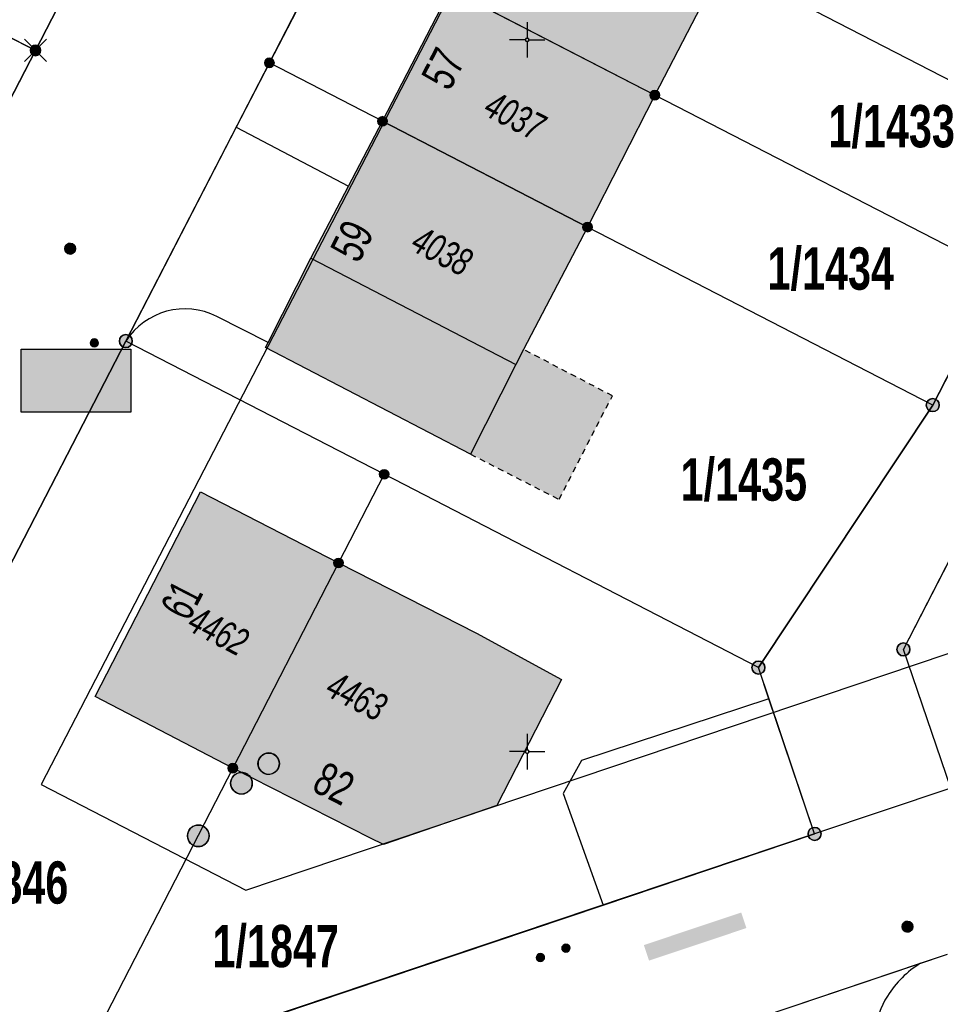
# Model space of a CAD drawing. Header units: metres. Extents: x 2695560 to 2696939, y 1260491 to 1262050.
# Tile 719 of 1005: x 2696483 to 2696515, y 1260816 to 1260851. Entities that reach past the tile are written whole.
import ezdxf

# ---------------------------------------------------------------- set-up
doc = ezdxf.new("R2010")
doc.units = ezdxf.units.M
doc.linetypes.add('AUSGEZOGEN', pattern=[0])
doc.linetypes.add('VERDECKT2_S2', pattern=[0.36, 0.2, -0.16])
for name, color, linetype in [('XR$1$AV_Flächen (EO)', 7, 'AUSGEZOGEN'), ('XR$1$AV_Gebäudeflächen (BB)', 7, 'AUSGEZOGEN'), ('XR$1$AV_Gebäudeflächen (EO)', 7, 'AUSGEZOGEN'), ('XR$1$AV_Grenzpunkte', 7, 'AUSGEZOGEN'), ('XR$1$AV_Grundstück-Nr.', 7, 'AUSGEZOGEN'), ('XR$1$AV_Haus-Nr.', 7, 'AUSGEZOGEN'), ('XR$1$AV_Koordinatennetzpunkte', 7, 'AUSGEZOGEN'), ('XR$1$AV_Linien (BB)', 7, 'AUSGEZOGEN'), ('XR$1$AV_Linien (EO)', 7, 'AUSGEZOGEN'), ('XR$1$AV_Versicherung-Nr.', 7, 'AUSGEZOGEN'), ('XR$1$AW_LK_Schachtdeckel', 24, 'AUSGEZOGEN'), ('XR$1$EW_LK_Knoten', 1, 'AUSGEZOGEN'), ('XR$1$Liegenschaftsgrenzen', 7, 'AUSGEZOGEN'), ('XR$1$PFAV', 255, 'AUSGEZOGEN'), ('XR$1$PFAW', 255, 'AUSGEZOGEN'), ('XR$1$PFWA', 255, 'AUSGEZOGEN'), ('XR$1$RAEW', 8, 'AUSGEZOGEN'), ('XR$1$RP_Abstandslinie', 7, 'AUSGEZOGEN'), ('XR$1$WA_LK_Absperrarmatur', 171, 'AUSGEZOGEN')]:
    doc.layers.add(name, color=color, linetype=linetype)
doc.styles.add('ARIAL', font='arial.ttf')

# ---------------------------------------------------------------- blocks, each defined once
blk = doc.blocks.new('COMPLEXOBJECT_85')
at = {"layer": 'XR$1$AV_Linien (BB)', "color": 7, "linetype": 'AUSGEZOGEN', "transparency": 33554687}
blk.add_line((6490.908, 10839.373), (6489.109, 10840.284), dxfattribs=at)
blk.add_arc((6487.99, 10838.072), 2.479, 63.1769, 147.0512, dxfattribs=at)
blk = doc.blocks.new('COMPLEXOBJECT_213')
at = {"layer": 'XR$1$AV_Linien (BB)', "color": 7, "linetype": 'AUSGEZOGEN', "transparency": 33554687}
blk.add_line((6512.419, 10813.237), (6512.219, 10813.834), dxfattribs=at)
for centre, radius, start, end in [((6515.597, 10814.595), 3.463, 120.9703, 148.3878), ((6515.592, 10814.596), 3.458, 148.3623, 192.7274)]:
    blk.add_arc(centre, radius, start, end, dxfattribs=at)
blk = doc.blocks.new('BAV15')
at = {"layer": 'XR$1$PFAV', "transparency": 33554687}
blk.add_hatch(color=7, dxfattribs=at).paths.add_polyline_path([(0.5, 0), (0.49, 0.101), (0.459, 0.197), (0.41, 0.286), (0.344, 0.362), (0.264, 0.424), (0.174, 0.469), (0.076, 0.494), (-0.025, 0.499), (-0.125, 0.484), (-0.22, 0.449), (-0.306, 0.395), (-0.379, 0.326), (-0.437, 0.243), (-0.477, 0.15), (-0.497, 0.051), (-0.497, -0.051), (-0.477, -0.15), (-0.437, -0.243), (-0.379, -0.326), (-0.306, -0.395), (-0.22, -0.449), (-0.125, -0.484), (-0.025, -0.499), (0.076, -0.494), (0.174, -0.469), (0.264, -0.424), (0.344, -0.362), (0.41, -0.286), (0.459, -0.197), (0.49, -0.101)])
at = {"color": 7, "transparency": 33554687}
for start, end in [(90, 270), (270, 90)]:
    blk.add_arc((0, 0), 0.5, start, end, dxfattribs=at)
at = {"layer": 'XR$1$PFAV', "transparency": 33554687}
blk.add_circle((0, 0), 0.5, dxfattribs=at)
blk = doc.blocks.new('BWAV19')
at = {"layer": 'XR$1$PFAV', "transparency": 33554687}
blk.add_hatch(color=7, dxfattribs=at).paths.add_polyline_path([(0, 0.24), (-0.024, 0.239), (-0.048, 0.235), (-0.072, 0.229), (-0.095, 0.221), (-0.116, 0.21), (-0.137, 0.197), (-0.156, 0.182), (-0.174, 0.165), (-0.19, 0.147), (-0.204, 0.127), (-0.215, 0.106), (-0.225, 0.083), (-0.232, 0.06), (-0.237, 0.036), (-0.24, 0.012), (-0.24, -0.012), (-0.237, -0.036), (-0.232, -0.06), (-0.225, -0.083), (-0.215, -0.106), (-0.204, -0.127), (-0.19, -0.147), (-0.174, -0.165), (-0.156, -0.182), (-0.137, -0.197), (-0.116, -0.21), (-0.095, -0.221), (-0.072, -0.229), (-0.048, -0.235), (-0.024, -0.239), (0, -0.24), (0.024, -0.239), (0.048, -0.235), (0.072, -0.229), (0.095, -0.221), (0.116, -0.21), (0.137, -0.197), (0.156, -0.182), (0.174, -0.165), (0.19, -0.147), (0.204, -0.127), (0.215, -0.106), (0.225, -0.083), (0.232, -0.06), (0.237, -0.036), (0.24, -0.012), (0.24, 0.012), (0.237, 0.036), (0.232, 0.06), (0.225, 0.083), (0.215, 0.106), (0.204, 0.127), (0.19, 0.147), (0.174, 0.165), (0.156, 0.182), (0.137, 0.197), (0.116, 0.21), (0.095, 0.221), (0.072, 0.229), (0.048, 0.235), (0.024, 0.239)])
at = {"color": 7, "transparency": 33554687}
for p, q in [((-0.5, 0.5), (-0.17, 0.17)), ((0.17, 0.17), (0.5, 0.5)), ((-0.5, -0.5), (-0.17, -0.17)), ((0.17, -0.17), (0.5, -0.5))]:
    blk.add_line(p, q, dxfattribs=at)
for start, end in [(90, 270), (270, 90)]:
    blk.add_arc((0, 0), 0.24, start, end, dxfattribs=at)
blk = doc.blocks.new('BAV2041')
at = {"color": 7, "transparency": 33554687}
for p, q in [((0, 0.5), (0, 0.05)), ((-0.05, 0), (-0.5, 0)), ((0.05, 0), (0.5, 0)), ((0, -0.05), (0, -0.5))]:
    blk.add_line(p, q, dxfattribs=at)
blk.add_circle((0, 0), 0.05, dxfattribs=at)
for start, end in [(90, 270), (270, 90)]:
    blk.add_arc((0, 0), 0.05, start, end, dxfattribs=at)
blk = doc.blocks.new('BAW2088')
at = {"layer": 'XR$1$PFAW', "transparency": 33554687}
blk.add_hatch(color=253, dxfattribs=at).paths.add_polyline_path([(0.51, 0), (0.5, 0.101), (0.47, 0.197), (0.421, 0.286), (0.355, 0.362), (0.275, 0.424), (0.184, 0.469), (0.086, 0.494), (-0.015, 0.499), (-0.115, 0.484), (-0.21, 0.449), (-0.296, 0.395), (-0.369, 0.326), (-0.427, 0.243), (-0.467, 0.15), (-0.487, 0.051), (-0.487, -0.051), (-0.467, -0.15), (-0.427, -0.243), (-0.369, -0.326), (-0.296, -0.395), (-0.21, -0.449), (-0.115, -0.484), (-0.015, -0.499), (0.086, -0.494), (0.184, -0.469), (0.275, -0.424), (0.355, -0.362), (0.421, -0.286), (0.47, -0.197), (0.5, -0.101)])
at = {"transparency": 33554687}
for start, end in [(91.1948, 268.8052), (268.8052, 91.1948)]:
    blk.add_arc((0.01, 0), 0.5, start, end, dxfattribs=at)
at = {"layer": 'XR$1$PFAW', "transparency": 33554687}
blk.add_circle((0.01, 0), 0.5, dxfattribs=at)
blk = doc.blocks.new('BAW2082')
at = {"layer": 'XR$1$PFAW', "transparency": 33554687}
blk.add_hatch(color=7, dxfattribs=at).paths.add_polyline_path([(0.509, -0.003), (0.499, 0.098), (0.469, 0.194), (0.42, 0.283), (0.354, 0.359), (0.274, 0.421), (0.183, 0.466), (0.085, 0.491), (-0.016, 0.496), (-0.116, 0.481), (-0.211, 0.446), (-0.297, 0.392), (-0.37, 0.323), (-0.428, 0.24), (-0.468, 0.147), (-0.488, 0.047), (-0.488, -0.054), (-0.468, -0.153), (-0.428, -0.246), (-0.37, -0.329), (-0.297, -0.398), (-0.211, -0.452), (-0.116, -0.487), (-0.016, -0.502), (0.085, -0.497), (0.183, -0.472), (0.274, -0.427), (0.354, -0.366), (0.42, -0.289), (0.469, -0.2), (0.499, -0.104)])
at = {"transparency": 33554687}
for start, end in [(91.1948, 268.8052), (268.8052, 91.1948)]:
    blk.add_arc((0.01, 0), 0.5, start, end, dxfattribs=at)
at = {"layer": 'XR$1$PFAW', "transparency": 33554687}
blk.add_circle((0.009, -0.003), 0.5, dxfattribs=at)
blk = doc.blocks.new('BWA2012')
at = {"layer": 'XR$1$PFWA', "transparency": 33554687}
blk.add_hatch(color=7, dxfattribs=at).paths.add_polyline_path([(0.5, 0), (0.49, 0.101), (0.459, 0.197), (0.41, 0.286), (0.344, 0.362), (0.264, 0.424), (0.174, 0.469), (0.076, 0.494), (-0.025, 0.499), (-0.125, 0.484), (-0.22, 0.449), (-0.306, 0.395), (-0.379, 0.326), (-0.437, 0.243), (-0.477, 0.15), (-0.497, 0.051), (-0.497, -0.051), (-0.477, -0.15), (-0.437, -0.243), (-0.379, -0.326), (-0.306, -0.395), (-0.22, -0.449), (-0.125, -0.484), (-0.025, -0.499), (0.076, -0.494), (0.174, -0.469), (0.264, -0.424), (0.344, -0.362), (0.41, -0.286), (0.459, -0.197), (0.49, -0.101)])
at = {"transparency": 33554687}
blk.add_line((0.354, 0.354), (-0.354, -0.354), dxfattribs=at)
for start, end in [(45, 225), (225, 45)]:
    blk.add_arc((0, 0), 0.5, start, end, dxfattribs=at)
at = {"layer": 'XR$1$PFWA', "transparency": 33554687}
blk.add_circle((0, 0), 0.5, dxfattribs=at)
blk = doc.blocks.new('BEW957')
at = {"layer": 'XR$1$RAEW', "transparency": 33554687}
blk.add_hatch(color=1, dxfattribs=at).paths.add_polyline_path([(-0.5, 0), (-0.5, -0.05), (-0.49, -0.1), (-0.48, -0.15), (-0.46, -0.2), (-0.44, -0.24), (-0.41, -0.29), (-0.38, -0.33), (-0.34, -0.36), (-0.31, -0.4), (-0.26, -0.42), (-0.22, -0.45), (-0.17, -0.47), (-0.13, -0.48), (-0.08, -0.49), (-0.03, -0.5), (0.03, -0.5), (0.08, -0.49), (0.13, -0.48), (0.17, -0.47), (0.22, -0.45), (0.26, -0.42), (0.31, -0.4), (0.34, -0.36), (0.38, -0.33), (0.41, -0.29), (0.44, -0.24), (0.46, -0.2), (0.48, -0.15), (0.49, -0.1), (0.5, -0.05), (0.5, 0), (0.5, 0.05), (0.49, 0.1), (0.48, 0.15), (0.46, 0.2), (0.44, 0.24), (0.41, 0.29), (0.38, 0.33), (0.34, 0.36), (0.31, 0.4), (0.26, 0.42), (0.22, 0.45), (0.17, 0.47), (0.13, 0.48), (0.08, 0.49), (0.03, 0.5), (-0.03, 0.5), (-0.08, 0.49), (-0.13, 0.48), (-0.17, 0.47), (-0.22, 0.45), (-0.26, 0.42), (-0.31, 0.4), (-0.34, 0.36), (-0.38, 0.33), (-0.41, 0.29), (-0.44, 0.24), (-0.46, 0.2), (-0.48, 0.15), (-0.49, 0.1), (-0.5, 0.05)])
at = {"color": 1, "transparency": 33554687}
for start, end in [(90, 180), (180, 270), (0, 90), (270, 0)]:
    blk.add_arc((0, 0), 0.5, start, end, dxfattribs=at)
at = {"layer": 'XR$1$RAEW', "color": 1, "transparency": 33554687}
blk.add_circle((0, 0), 0.5, dxfattribs=at)

msp = doc.modelspace()

# ---------------------------------------------------------------- hatches: boundary and pattern name
at = {"transparency": 33554687}
for points in [[(2696483.21, 1260838.947), (2696483.21, 1260836.737), (2696487.054, 1260836.737), (2696487.054, 1260838.947)], [(2696505.066, 1260818.013), (2696505.249, 1260817.467), (2696508.668, 1260818.611), (2696508.485, 1260819.157)]]:
    msp.add_hatch(color=7, dxfattribs=at).paths.add_polyline_path(points)
at = {"layer": 'XR$1$AV_Gebäudeflächen (BB)', "true_color": 0xd2d2d2, "transparency": 33554687}
for points in [[(2696498.276, 1260851.574), (2696505.45, 1260847.87), (2696507.847, 1260852.497), (2696500.657, 1260856.204)], [(2696495.892, 1260846.95), (2696503.09, 1260843.235), (2696505.45, 1260847.87), (2696498.276, 1260851.574)], [(2696503.09, 1260843.235), (2696495.892, 1260846.95), (2696494.702, 1260844.675), (2696493.375, 1260842.139), (2696491.878, 1260839.183), (2696491.786, 1260839.002), (2696498.984, 1260835.26), (2696500.57, 1260838.405)], [(2696490.636, 1260824.228), (2696494.347, 1260831.435), (2696489.5, 1260833.931), (2696485.801, 1260826.747)], [(2696494.347, 1260831.435), (2696490.636, 1260824.228), (2696495.473, 1260821.768), (2696495.926, 1260821.545), (2696499.901, 1260822.914), (2696502.18, 1260827.34), (2696499.19, 1260828.964)]]:
    msp.add_hatch(color=254, dxfattribs=at).paths.add_polyline_path(points)
at = {"layer": 'XR$1$AV_Gebäudeflächen (EO)', "true_color": 0xebebeb, "transparency": 33554687}
msp.add_hatch(color=7, dxfattribs=at).paths.add_polyline_path([(2696498.984, 1260835.26), (2696502.091, 1260833.671), (2696503.963, 1260837.307), (2696500.846, 1260838.934), (2696500.57, 1260838.405)])

# ---------------------------------------------------------------- linework, layer by layer
at = {"color": 24, "lineweight": -3, "transparency": 33554687}
msp.add_lwpolyline([(2696483.21, 1260838.947), (2696487.054, 1260838.947), (2696487.054, 1260836.737), (2696483.21, 1260836.737), (2696483.21, 1260838.947)], close=True, dxfattribs=at)
at = {"layer": 'XR$1$AV_Flächen (EO)', "color": 7, "linetype": 'VERDECKT2_S2', "transparency": 33554687}
msp.add_lwpolyline([(2696498.984, 1260835.26), (2696502.091, 1260833.671), (2696503.963, 1260837.307), (2696500.846, 1260838.934)], dxfattribs=at)
at = {"layer": 'XR$1$AV_Flächen (EO)', "color": 7, "linetype": 'AUSGEZOGEN', "transparency": 33554687}
msp.add_lwpolyline([(2696500.846, 1260838.934), (2696500.57, 1260838.405), (2696498.984, 1260835.26)], dxfattribs=at)
at = {"layer": 'XR$1$AV_Linien (BB)', "color": 7, "linetype": 'AUSGEZOGEN', "transparency": 33554687}
for p, q in [((2696470.107, 1260856.454), (2696483.71, 1260849.44)), ((2696483.71, 1260849.44), (2696485.848, 1260853.594)), ((2696507.847, 1260852.497), (2696505.45, 1260847.87)), ((2696495.892, 1260846.95), (2696498.276, 1260851.574)), ((2696505.45, 1260847.87), (2696498.276, 1260851.574)), ((2696482.607, 1260847.308), (2696483.71, 1260849.44)), ((2696505.45, 1260847.87), (2696503.09, 1260843.235)), ((2696490.754, 1260846.74), (2696486.88, 1260839.23)), ((2696490.754, 1260846.74), (2696494.702, 1260844.675)), ((2696494.702, 1260844.675), (2696495.892, 1260846.95)), ((2696495.892, 1260846.95), (2696503.09, 1260843.235)), ((2696486.88, 1260839.23), (2696475.87, 1260817.9)), ((2696494.347, 1260831.435), (2696490.636, 1260824.228)), ((2696511.06, 1260821.92), (2696509.459, 1260826.665)), ((2696503.638, 1260819.421), (2696511.06, 1260821.92)), ((2696485.07, 1260813.17), (2696503.638, 1260819.421)), ((2696514.785, 1260817.374), (2696515.73, 1260817.693))]:
    msp.add_line(p, q, dxfattribs=at)
for points in [[(2696509.459, 1260826.665), (2696509.09, 1260827.76), (2696515.21, 1260836.98), (2696517.59, 1260841.61), (2696519.98, 1260846.24), (2696522.38, 1260850.85), (2696524.74, 1260855.48), (2696529.78, 1260865.29), (2696537.68, 1260861.238)], [(2696497.809, 1260860.417), (2696496.69, 1260858.25), (2696494.31, 1260853.62), (2696491.92, 1260849), (2696490.754, 1260846.74)], [(2696491.878, 1260839.183), (2696493.375, 1260842.139), (2696494.702, 1260844.675)], [(2696503.09, 1260843.235), (2696500.846, 1260838.934), (2696500.57, 1260838.405), (2696498.984, 1260835.26), (2696491.786, 1260839.002), (2696491.878, 1260839.183)], [(2696515.507, 1260824.523), (2696514.18, 1260828.4), (2696518.036, 1260835.889)], [(2696490.636, 1260824.228), (2696485.801, 1260826.747), (2696489.5, 1260833.931), (2696494.347, 1260831.435)], [(2696494.347, 1260831.435), (2696499.19, 1260828.964), (2696502.18, 1260827.34), (2696499.901, 1260822.914), (2696495.926, 1260821.545), (2696495.473, 1260821.768), (2696490.636, 1260824.228)], [(2696509.459, 1260826.665), (2696502.874, 1260824.494), (2696502.231, 1260823.342), (2696503.638, 1260819.421)], [(2696504.192, 1260813.803), (2696509.23, 1260815.5), (2696514.785, 1260817.374)]]:
    msp.add_lwpolyline(points, dxfattribs=at)
at = {"layer": 'XR$1$AV_Linien (EO)', "color": 7, "linetype": 'AUSGEZOGEN', "transparency": 33554687}
msp.add_line((2696493.375, 1260842.139), (2696500.57, 1260838.405), dxfattribs=at)
at = {"layer": 'XR$1$Liegenschaftsgrenzen', "color": 7, "linetype": 'AUSGEZOGEN', "transparency": 33554687}
for p, q in [((2696487.73, 1260857.25), (2696483.71, 1260849.44)), ((2696491.92, 1260849), (2696494.31, 1260853.62)), ((2696483.71, 1260849.44), (2696479.65, 1260841.59)), ((2696486.88, 1260839.23), (2696491.92, 1260849)), ((2696517.59, 1260841.61), (2696515.21, 1260836.98)), ((2696475.87, 1260817.9), (2696486.88, 1260839.23)), ((2696495.95, 1260834.55), (2696486.88, 1260839.23)), ((2696515.21, 1260836.98), (2696509.09, 1260827.76)), ((2696509.09, 1260827.76), (2696495.95, 1260834.55)), ((2696511.06, 1260821.92), (2696509.09, 1260827.76)), ((2696515.85, 1260823.52), (2696511.06, 1260821.92)), ((2696509.23, 1260815.5), (2696515.73, 1260817.693))]:
    msp.add_line(p, q, dxfattribs=at)
for points in [[(2696483.71, 1260849.44), (2696456.82, 1260863.3), (2696455.9, 1260863.78)], [(2696519.98, 1260846.24), (2696507.847, 1260852.497), (2696500.657, 1260856.204), (2696496.69, 1260858.25)], [(2696517.59, 1260841.61), (2696505.45, 1260847.87), (2696498.276, 1260851.574), (2696494.31, 1260853.62)], [(2696515.21, 1260836.98), (2696503.09, 1260843.235), (2696495.892, 1260846.95), (2696491.92, 1260849)], [(2696515.85, 1260823.52), (2696514.18, 1260828.4), (2696521.59, 1260842.79)], [(2696495.95, 1260834.55), (2696494.347, 1260831.435), (2696490.636, 1260824.228), (2696484.97, 1260813.22)], [(2696511.06, 1260821.92), (2696485.07, 1260813.17), (2696484.97, 1260813.22)]]:
    msp.add_lwpolyline(points, dxfattribs=at)
at = {"layer": 'XR$1$RP_Abstandslinie', "color": 7, "linetype": 'AUSGEZOGEN', "transparency": 33554687}
for points in [[(2696525.048, 1260903.226), (2696507.94, 1260870.14), (2696483.91, 1260823.65)], [(2696483.91, 1260823.65), (2696491.09, 1260819.94), (2696522.141, 1260830.41)]]:
    msp.add_lwpolyline(points, dxfattribs=at)

# ---------------------------------------------------------------- block references
at = {"layer": 'XR$1$AV_Grenzpunkte', "color": 7, "linetype": 'AUSGEZOGEN', "lineweight": -3, "transparency": 33554687}
for name, p, xscale, yscale in [('BWAV19', (2696483.71, 1260849.44), 0.7800000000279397, 0.7800000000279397), ('BAV15', (2696491.92, 1260849), 0.3249999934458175, 0.3249999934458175), ('BAV15', (2696505.45, 1260847.87), 0.3249999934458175, 0.3249999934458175), ('BAV15', (2696495.892, 1260846.95), 0.3249999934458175, 0.3249999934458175), ('BAV15', (2696503.09, 1260843.235), 0.3249999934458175, 0.3249999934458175), ('BAV15', (2696486.88, 1260839.23), 0.4549999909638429, 0.4549999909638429), ('BAV15', (2696515.21, 1260836.98), 0.4549999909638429, 0.4549999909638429), ('BAV15', (2696495.95, 1260834.55), 0.3249999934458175, 0.3249999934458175), ('BAV15', (2696494.347, 1260831.435), 0.3249999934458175, 0.3249999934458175), ('BAV15', (2696514.18, 1260828.4), 0.4549999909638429, 0.4549999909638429), ('BAV15', (2696509.09, 1260827.76), 0.4549999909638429, 0.4549999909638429), ('BAV15', (2696490.636, 1260824.228), 0.3249999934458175, 0.3249999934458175), ('BAV15', (2696511.06, 1260821.92), 0.4549999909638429, 0.4549999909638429)]:
    msp.add_blockref(name, p, dxfattribs=dict(at, xscale=xscale, yscale=yscale))
at = {"layer": 'XR$1$AV_Koordinatennetzpunkte', "color": 7, "linetype": 'AUSGEZOGEN', "lineweight": -3, "transparency": 33554687, "xscale": 1.25, "yscale": 1.25}
for p in [(2696500.97, 1260849.81), (2696500.97, 1260824.81)]:
    msp.add_blockref('BAV2041', p, dxfattribs=at)
at = {"layer": 'XR$1$AV_Linien (BB)', "color": 7, "linetype": 'AUSGEZOGEN', "lineweight": -3, "transparency": 33554687}
for name in ['COMPLEXOBJECT_85', 'COMPLEXOBJECT_213']:
    msp.add_blockref(name, (2690000.97, 1249999.81), dxfattribs=at)
at = {"layer": 'XR$1$AW_LK_Schachtdeckel', "color": 24, "linetype": 'AUSGEZOGEN', "lineweight": -3, "transparency": 33554687}
for name, p, xscale, yscale in [('BAW2082', (2696491.888, 1260824.387), 0.7499999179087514, 0.7499999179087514), ('BAW2088', (2696490.932, 1260823.699), 0.7578193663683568, 0.7578193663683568)]:
    msp.add_blockref(name, p, dxfattribs=dict(at, xscale=xscale, yscale=yscale))
at = {"layer": 'XR$1$AW_LK_Schachtdeckel', "color": 24, "linetype": 'AUSGEZOGEN', "lineweight": -3, "transparency": 33554687, "xscale": 0.757819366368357, "yscale": 0.7578193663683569, "rotation": 334.048386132}
msp.add_blockref('BAW2088', (2696489.417, 1260821.854), dxfattribs=at)
at = {"layer": 'XR$1$EW_LK_Knoten', "color": 1, "linetype": 'AUSGEZOGEN', "lineweight": -3, "transparency": 33554687, "xscale": 0.2749999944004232, "yscale": 0.2749999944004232}
for p in [(2696485.774, 1260839.167), (2696502.331, 1260817.907), (2696501.435, 1260817.576)]:
    msp.add_blockref('BEW957', p, dxfattribs=at)
at = {"layer": 'XR$1$WA_LK_Absperrarmatur', "color": 171, "linetype": 'AUSGEZOGEN', "lineweight": -3, "transparency": 33554687, "xscale": 0.3749999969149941, "yscale": 0.3749999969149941}
for p, rotation in [((2696484.928, 1260842.475), 154.236216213), ((2696514.324, 1260818.66), 287.594263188)]:
    msp.add_blockref('BWA2012', p, dxfattribs=dict(at, rotation=rotation))

# ---------------------------------------------------------------- texts
at = {"layer": 'XR$1$AV_Grundstück-Nr.', "color": 7, "transparency": 33554687, "char_height": 1.48491, "width": 4.97324, "attachment_point": 5, "style": 'ARIAL'}
for s, insert in [('\\A1;{\\fArial|i0|b1;\\H1.484908;\\W0.700000;\\C7;1/1433}\\P', (2696513.767, 1260846.758)), ('\\A1;{\\fArial|i0|b1;\\H1.484908;\\W0.700000;\\C7;1/1434}\\P', (2696511.629, 1260841.757)), ('\\A1;{\\fArial|i0|b1;\\H1.484908;\\W0.700000;\\C7;1/1435}\\P', (2696508.577, 1260834.347)), ('\\A1;{\\fArial|i0|b1;\\H1.484908;\\W0.700000;\\C7;1/1846}\\P', (2696482.641, 1260820.189)), ('\\A1;{\\fArial|i0|b1;\\H1.484908;\\W0.700000;\\C7;1/1847}\\P', (2696492.142, 1260817.957))]:
    msp.add_mtext(s, dxfattribs=dict(at, insert=insert))
at = {"layer": 'XR$1$AV_Haus-Nr.', "color": 7, "transparency": 33554687, "char_height": 1.1621, "style": 'ARIAL'}
for s, insert, width, attachment_point, rotation in [('\\W0.70;57', (2696497.502, 1260849.071), 1.68109, 2, 62.7255), ('\\W0.70;59', (2696494.301, 1260843.015), 1.68109, 2, 63.1359), ('\\W0.64;61', (2696488.322, 1260830.398), 1.59081, 2, 62.7543), ('\\W0.70;82', (2696493.917, 1260823.157), 1.68109, 8, 333.0441)]:
    msp.add_mtext(s, dxfattribs=dict(at, insert=insert, width=width, attachment_point=attachment_point, rotation=rotation))
at = {"layer": 'XR$1$AV_Versicherung-Nr.', "color": 7, "transparency": 33554687, "char_height": 0.96842, "width": 2.46457, "attachment_point": 5, "style": 'ARIAL'}
for s, insert, rotation in [('\\A1;{\\fArial|i1|b0;\\H0.968418;\\W0.700000;\\C7;4037}\\P', (2696500.532, 1260847.142), 332.7003), ('\\A1;{\\fArial|i1|b0;\\H0.968418;\\W0.700000;\\C7;4038}\\P', (2696497.977, 1260842.39), 332.5293), ('\\A1;{\\fArial|i1|b0;\\H0.968418;\\W0.700000;\\C7;4462}\\P', (2696490.129, 1260829.045), 332.4798), ('\\A1;{\\fArial|i1|b0;\\H0.968418;\\W0.700000;\\C7;4463}\\P', (2696494.982, 1260826.757), 333.0441)]:
    msp.add_mtext(s, dxfattribs=dict(at, insert=insert, rotation=rotation))

doc.saveas('drawing.dxf')
